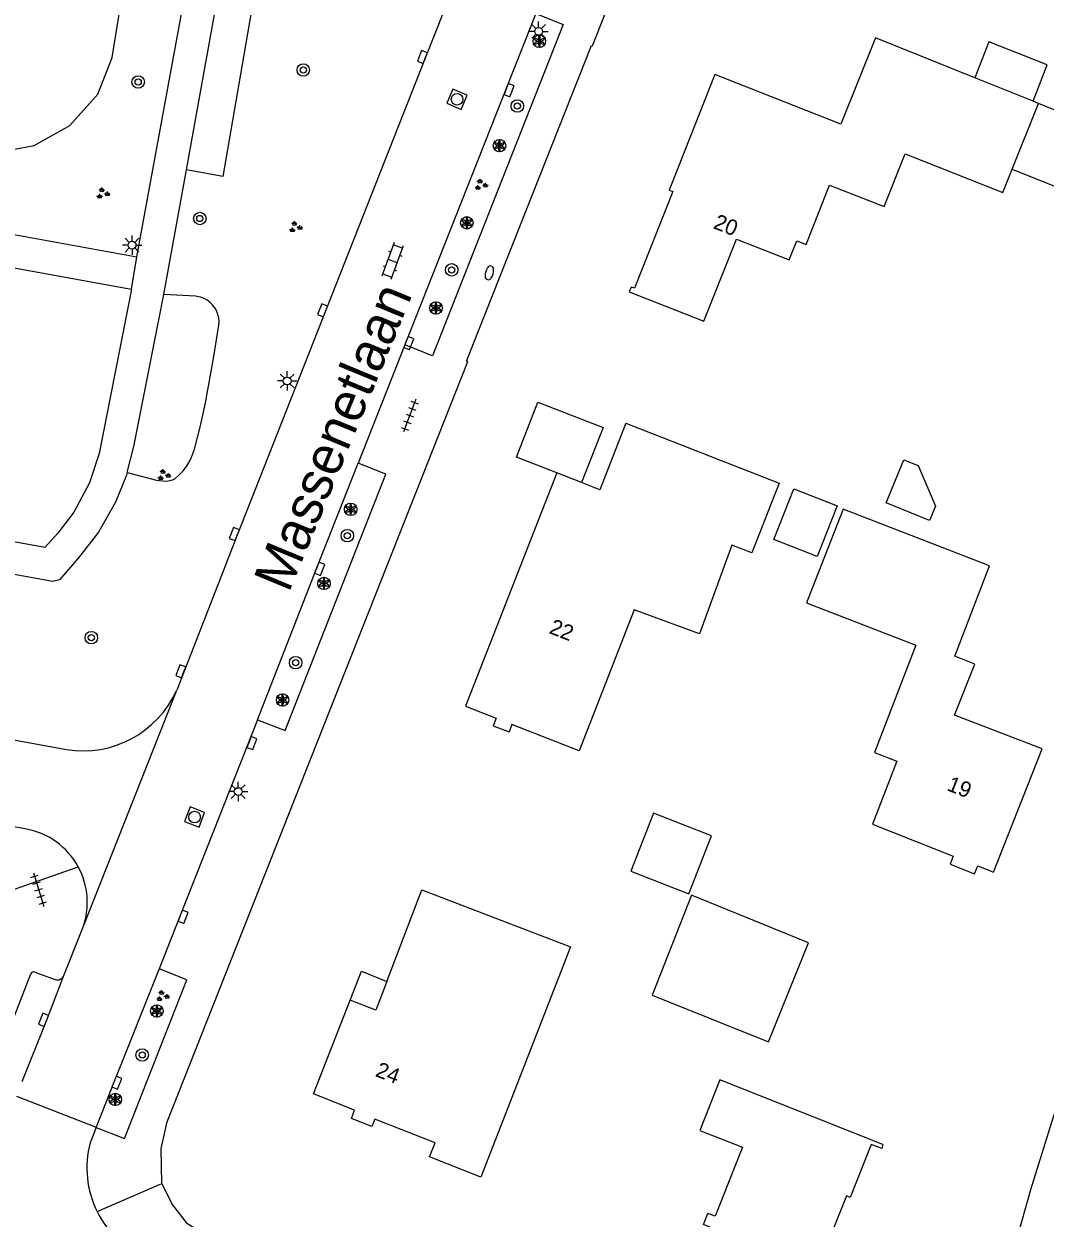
# Model space of a CAD drawing. Extents: x 132999 to 136000, y 398499 to 400501.
# Drawn here: x 133187.6 to 133253.2, y 399125.4 to 399202.1 of the extents above; entities that cross this region are included whole.
import ezdxf

# ---------------------------------------------------------------- set-up
doc = ezdxf.new("R2010")
doc.units = 0
for name, color, linetype in [('gg-anno-huisnummerreeks BGT', 7, 'Continuous'), ('gg-anno-openbare ruimte label', 7, 'Continuous'), ('gg-bbg-gedigitaliseerde bebouwing', 7, 'Continuous'), ('gg-bbg-gedigitaliseerde bijgebouw', 7, 'Continuous'), ('gg-bbg-hoofdgebouw', 7, 'Continuous'), ('gg-bbg-luifel en loopbrug', 7, 'Continuous'), ('gg-bbg-onder overbouw', 7, 'Continuous'), ('gg-bbg-pand overbouw', 7, 'Continuous'), ('gg-bbg-tussenscheiding', 7, 'Continuous'), ('gg-knt-bovenkant onderkant talud', 7, 'Continuous'), ('gg-knt-verharding', 7, 'Continuous'), ('gg-knt-verharding nz', 7, 'Continuous'), ('gt-grn-groengrens', 7, 'Continuous'), ('gt-grn-weggrens', 7, 'Continuous'), ('gt-symb-boom', 7, 'Continuous'), ('gt-symb-brandkraan', 7, 'Continuous'), ('gt-symb-groenvak', 7, 'Continuous'), ('gt-symb-klinker verharding', 7, 'Continuous'), ('gt-symb-kolk', 7, 'Continuous'), ('gt-symb-lichtmast', 7, 'Continuous'), ('gt-symb-rioolschacht', 7, 'Continuous'), ('gt-symb-solitaire heester', 7, 'Continuous'), ('gt-symb-tegel verharding', 7, 'Continuous')]:
    doc.layers.add(name, color=color, linetype=linetype)

# ---------------------------------------------------------------- blocks, each defined once
blk = doc.blocks.new('gt0-BOOM')
at = {"layer": 'gt-symb-boom'}
for radius in [0.4, 0.2]:
    blk.add_circle((0, 0), radius, dxfattribs=at)
blk = doc.blocks.new('gt0-SH')
at = {"layer": 'gt-symb-solitaire heester'}
blk.add_circle((0, 0), 0.4, dxfattribs=at)
for centre, start, end in [((-0.346, 0.2), 270, 30), ((-0.346, -0.2), 330, 90), ((0, 0.4), 210, 330), ((0.346, 0.2), 150, 270), ((0.346, -0.2), 90, 210), ((0, -0.4), 30, 150)]:
    blk.add_arc(centre, 0.4, start, end, dxfattribs=at)
blk = doc.blocks.new('gt0-TEG1')
at = {"layer": 'gt-symb-tegel verharding'}
for p, q in [((-1.125, 0), (1.125, 0)), ((-0.9, -0.25), (-0.9, 0.25)), ((-0.45, -0.25), (-0.45, 0.25)), ((0, -0.25), (0, 0.25)), ((0.45, -0.25), (0.45, 0.25)), ((0.9, -0.25), (0.9, 0.25))]:
    blk.add_line(p, q, dxfattribs=at)
blk = doc.blocks.new('gt0-KOLK')
at = {"layer": 'gt-symb-kolk'}
blk.add_lwpolyline([(0, 0), (0.375, 0), (0.375, 0.4), (-0.375, 0.4), (-0.375, 0), (0, 0)], dxfattribs=at)
blk = doc.blocks.new('gt0-LMAST')
at = {"layer": 'gt-symb-lichtmast'}
for p, q in [((-0.182, 0.173), (-0.447, 0.438)), ((-0.005, 0.246), (-0.005, 0.621)), ((0.172, 0.173), (0.437, 0.438)), ((-0.255, -0.004), (-0.63, -0.004)), ((-0.182, -0.181), (-0.447, -0.446)), ((-0.005, -0.254), (-0.005, -0.629)), ((0.437, -0.446), (0.172, -0.181)), ((0.245, -0.004), (0.62, -0.004))]:
    blk.add_line(p, q, dxfattribs=at)
blk.add_circle((-0.005, -0.004), 0.25, dxfattribs=at)
blk = doc.blocks.new('gt0-GRVAK')
at = {"layer": 'gt-symb-groenvak'}
for p, q in [((-0.11, 0.189), (-0.228, 0.24)), ((-0.182, 0.153), (0.088, 0.153)), ((-0.091, 0.211), (-0.156, 0.322)), ((-0.047, 0.214), (-0.047, 0.393)), ((-0.004, 0.211), (0.061, 0.322)), ((0.015, 0.189), (0.133, 0.24)), ((0.262, -0.052), (0.197, 0.059)), ((0.305, -0.049), (0.305, 0.13)), ((0.349, -0.052), (0.414, 0.059)), ((-0.245, -0.228), (-0.363, -0.177)), ((-0.318, -0.264), (-0.047, -0.264)), ((-0.226, -0.206), (-0.291, -0.095)), ((-0.183, -0.203), (-0.183, -0.024)), ((-0.139, -0.206), (-0.074, -0.095)), ((-0.12, -0.228), (-0.002, -0.177)), ((0.243, -0.074), (0.125, -0.023)), ((0.17, -0.11), (0.441, -0.11)), ((0.368, -0.074), (0.486, -0.023))]:
    blk.add_line(p, q, dxfattribs=at)
blk = doc.blocks.new('gt0-RS')
at = {"layer": 'gt-symb-rioolschacht'}
blk.add_lwpolyline([(-0.5, -0.5), (0.5, -0.5), (0.5, 0.5), (-0.5, 0.5)], close=True, dxfattribs=at)
blk.add_circle((0, 0), 0.375, dxfattribs=at)
blk = doc.blocks.new('gt0-BR')
at = {"layer": 'gt-symb-brandkraan'}
for centre, radius, start, end in [((-0.244, 0), 0.206, 107.56694, 252.43307), ((0.599, -2.664), 3, 106.89205, 107.56694), ((0, -0.691), 0.938, 73.10799, 106.89205), ((-0.599, -2.664), 3, 72.43309, 73.10799), ((0.244, 0), 0.206, 287.56695, 72.43309), ((0.599, 2.664), 3, 252.43307, 253.10797), ((0, 0.691), 0.938, 253.10797, 286.89206), ((-0.599, 2.664), 3, 286.89206, 287.56695)]:
    blk.add_arc(centre, radius, start, end, dxfattribs=at)
blk = doc.blocks.new('gt0-KL1')
at = {"layer": 'gt-symb-klinker verharding'}
for p, q in [((-1.15, 0.3), (1.15, 0.3)), ((-1, -0.3), (-1, 0.3)), ((-0.5, 0.3), (-0.5, 0.45)), ((0, -0.3), (0, 0.3)), ((0.5, 0.3), (0.5, 0.45)), ((1, -0.3), (1, 0.3)), ((-1.15, -0.3), (1.15, -0.3)), ((-0.5, -0.45), (-0.5, -0.3)), ((0.5, -0.45), (0.5, -0.3))]:
    blk.add_line(p, q, dxfattribs=at)

msp = doc.modelspace()

# ---------------------------------------------------------------- linework, layer by layer
at = {"layer": 'gg-bbg-gedigitaliseerde bebouwing'}
for p, q in [((133248.718, 399198.629), (133242.337, 399201.195)), ((133252.46, 399197.125), (133248.718, 399198.629)), ((133252.817, 399196.981), (133252.46, 399197.125))]:
    msp.add_line(p, q, dxfattribs=at)
for points in [[(133226.519, 399184.883), (133231.314, 399182.986), (133233.402, 399188.264), (133236.789, 399186.924), (133237.276, 399188.155), (133237.881, 399187.916), (133239.392, 399191.738), (133242.898, 399190.351), (133244.243, 399193.75), (133250.518, 399191.267), (133251.117, 399192.755)], [(133226.298, 399176.447), (133236.153, 399172.586), (133234.396, 399168.102), (133233.103, 399168.609)], [(133249.67, 399167.28), (133240.268, 399170.905), (133237.901, 399164.886), (133244.931, 399162.176), (133242.27, 399155.274), (133243.714, 399154.717), (133242.152, 399150.667), (133247.329, 399148.615), (133247.13, 399148.11)], [(133233.103, 399168.609), (133231.032, 399162.915), (133226.837, 399164.44)], [(133226.837, 399164.44), (133223.288, 399155.392), (133218.981, 399157.087), (133218.79, 399156.6)], [(133242.81, 399130.09), (133232.342, 399134.253), (133231.048, 399131.001), (133233.784, 399129.913), (133232.028, 399125.487), (133231.57, 399125.67)]]:
    msp.add_lwpolyline(points, dxfattribs=at)
at = {"layer": 'gg-bbg-gedigitaliseerde bijgebouw'}
for points in [[(133251.117, 399192.755), (133259.279, 399189.474), (133260.978, 399193.7), (133252.817, 399196.981)], [(133245.085, 399173.716), (133246.187, 399171.111), (133245.811, 399170.184), (133243.031, 399171.311), (133244.158, 399174.091), (133245.085, 399173.716)], [(133231.794, 399149.918), (133228.07, 399151.377), (133226.61, 399147.653), (133230.335, 399146.194), (133231.794, 399149.918)], [(133230.521, 399146.121), (133227.994, 399139.695), (133235.464, 399136.686), (133238.032, 399143.045), (133230.521, 399146.121)]]:
    msp.add_lwpolyline(points, dxfattribs=at)
at = {"layer": 'gg-bbg-hoofdgebouw'}
msp.add_line((133223.456, 399172.62), (133221.873, 399173.24), dxfattribs=at)
for points in [[(133242.337, 399201.195), (133240.104, 399195.641), (133232.018, 399198.848), (133229.076, 399191.412), (133229.318, 399191.316), (133226.864, 399185.113), (133226.63, 399185.177), (133226.519, 399184.883)], [(133226.298, 399176.447), (133224.62, 399172.164), (133223.456, 399172.62)], [(133221.873, 399173.24), (133216, 399158.25), (133217.96, 399157.49), (133217.77, 399157), (133218.79, 399156.6)], [(133247.13, 399148.11), (133248.71, 399147.49), (133248.91, 399147.99), (133249.92, 399147.59), (133253.05, 399155.51), (133247.42, 399157.68), (133248.72, 399160.95), (133247.43, 399161.47), (133249.67, 399167.28)], [(133210.949, 399140.574), (133213.19, 399146.45), (133222.75, 399142.8), (133216.97, 399128), (133213.68, 399129.3), (133214.04, 399130.21), (133210.16, 399131.73), (133209.98, 399131.26), (133208.66, 399131.77), (133208.87, 399132.31), (133206.23, 399133.34), (133208.58, 399139.36)], [(133242.81, 399130.09), (133242.75, 399129.83), (133242.07, 399130.1), (133240.72, 399126.69), (133240.47, 399126.79), (133237.68, 399119.79), (133238.61, 399119.42), (133238.51, 399119.17), (133230.74, 399122.26), (133231.74, 399124.76), (133231.28, 399124.95), (133231.57, 399125.67)]]:
    msp.add_lwpolyline(points, dxfattribs=at)
at = {"layer": 'gg-bbg-luifel en loopbrug'}
for points in [[(133252.46, 399197.125), (133253.373, 399199.461), (133249.617, 399200.93), (133248.718, 399198.629)], [(133221.873, 399173.24), (133219.266, 399174.261), (133220.652, 399177.8), (133224.842, 399176.158), (133223.456, 399172.62)], [(133237.084, 399172.221), (133239.877, 399171.127), (133238.601, 399167.868), (133235.807, 399168.962), (133237.084, 399172.221)]]:
    msp.add_lwpolyline(points, dxfattribs=at)
at = {"layer": 'gg-bbg-onder overbouw'}
msp.add_lwpolyline([(133210.949, 399140.574), (133210.225, 399138.718), (133208.58, 399139.36)], dxfattribs=at)
at = {"layer": 'gg-bbg-pand overbouw'}
msp.add_lwpolyline([(133208.58, 399139.36), (133209.32, 399141.23), (133210.949, 399140.574)], dxfattribs=at)
at = {"layer": 'gg-bbg-tussenscheiding'}
msp.add_line((133251.117, 399192.755), (133252.817, 399196.981), dxfattribs=at)
at = {"layer": 'gg-knt-bovenkant onderkant talud'}
msp.add_lwpolyline([(133135.268, 399205.758), (133135.371, 399203.834), (133136.816, 399202.288), (133138.814, 399201.239), (133182.277, 399192.877), (133185.472, 399193.763), (133188.275, 399194.279), (133190.575, 399195.561), (133192.374, 399197.578), (133193.296, 399199.94), (133195.739, 399215.021), (133194.908, 399217.162), (133193.374, 399218.626), (133191.38, 399219.27), (133139.008, 399229.253), (133135.268, 399205.758)], dxfattribs=at)
at = {"layer": 'gg-knt-verharding'}
for p, q in [((133194.869, 399187.131), (133201.016, 399220.619)), ((133198.058, 399192.721), (133202.663, 399218.235)), ((133220.515, 399202.757), (133212.095, 399181.471)), ((133130.772, 399198.776), (133194.869, 399187.131)), ((133196.613, 399184.716), (133198.058, 399192.721)), ((133165.799, 399190.258), (133194.53, 399185.044)), ((133212.095, 399181.471), (133209.089, 399173.862)), ((133187.709, 399150.373), (133142.899, 399158.497)), ((133190.188, 399140.949), (133191.411, 399144.022)), ((133185.879, 399135.457), (133188.071, 399141.052)), ((133188.322, 399141.177), (133189.624, 399140.698)), ((133187.137, 399133.19), (133192.271, 399131.204)), ((133192.265, 399131.19), (133191.881, 399130.2)), ((133192.271, 399131.204), (133192.265, 399131.19))]:
    msp.add_line(p, q, dxfattribs=at)
for points in [[(133196.488, 399127.59), (133196.434, 399129.828), (133196.816, 399131.546), (133216.153, 399180.394), (133216.067, 399180.428), (133224.08, 399200.71), (133224.158, 399200.679), (133235.167, 399228.626), (133235.787, 399230.162), (133236.398, 399231.29), (133237.233, 399232.17), (133238.099, 399232.84)], [(133220.259, 399217.185), (133213.411, 399199.893), (133201.327, 399169.241), (133197.437, 399159.284)], [(133300.04, 399203.385), (133296.8, 399199.14), (133291.92, 399193.13), (133281.979, 399182.177), (133279.045, 399178.694), (133277.628, 399176.911), (133274.897, 399173.265), (133272.123, 399169.326), (133270.702, 399167.22), (133267.972, 399162.935), (133265.38, 399158.564), (133264.146, 399156.343), (133262.982, 399154.084), (133260.89, 399149.731), (133258.906, 399145.328), (133257.046, 399140.871), (133255.326, 399136.358), (133253.743, 399131.795), (133252.296, 399127.187), (133250.986, 399122.538), (133249.813, 399117.853), (133248.709, 399113.116), (133247.908, 399110.83)], [(133220.515, 399202.757), (133222.276, 399202.053), (133213.876, 399180.767), (133212.095, 399181.471)], [(133194.53, 399185.044), (133192.448, 399174.488), (133191.832, 399172.609), (133190.819, 399170.728), (133189.792, 399169.367), (133188.972, 399168.462), (133155.625, 399174.52)], [(133194.259, 399173.266), (133194.69, 399174.943), (133196.613, 399184.716)], [(133194.259, 399173.266), (133194.216, 399173.098), (133193.514, 399171.366), (133192.414, 399169.433), (133191.131, 399167.787), (133189.917, 399166.384), (133189.484, 399166.274), (133155.259, 399172.467)], [(133202.638, 399157.375), (133204.404, 399156.689), (133210.873, 399173.157), (133209.089, 399173.862)], [(133202.638, 399157.375), (133206.438, 399167.153), (133209.089, 399173.862)], [(133174.284, 399158.401), (133184.829, 399156.484), (133190.353, 399155.465)], [(133202.638, 399157.375), (133197.671, 399144.8), (133196.302, 399141.376)], [(133192.265, 399131.19), (133194.078, 399130.486), (133198.083, 399140.664), (133196.302, 399141.376)], [(133196.302, 399141.376), (133193.41, 399134.14), (133192.271, 399131.204)], [(133199.513, 399124.118), (133198.129, 399125), (133197.178, 399126.237), (133196.488, 399127.59)]]:
    msp.add_lwpolyline(points, dxfattribs=at)
for centre, radius, start, end in [((133191.411, 399161.983), 6.603, 260.78309, 335.87532), ((133186.896, 399145.645), 4.797, 28.45746, 80.24783), ((133186.898, 399145.645), 4.796, 340.22192, 28.46788), ((133188.247, 399141.013), 0.18, 65.46959, 167.47775), ((133189.776, 399141.116), 0.445, 250.07943, 337.90209), ((133197.891, 399128.573), 6.226, 164.85369, 206.64708), ((133197.893, 399128.575), 6.229, 206.65376, 248.42045)]:
    msp.add_arc(centre, radius, start, end, dxfattribs=at)
at = {"layer": 'gg-knt-verharding nz'}
msp.add_lwpolyline([(133187.509, 399134.14), (133189.064, 399138.034), (133190.188, 399140.949)], dxfattribs=at)
at = {"layer": 'gt-grn-groengrens'}
for points in [[(133204.863, 399218.11), (133200.397, 399192.299), (133198.058, 399192.721)], [(133194.259, 399173.266), (133196.143, 399172.78), (133196.341, 399172.747), (133196.78, 399172.722), (133197.017, 399172.748), (133197.227, 399172.817), (133197.313, 399172.873), (133197.597, 399173.122), (133197.844, 399173.379), (133198.058, 399173.649), (133198.241, 399173.937), (133198.397, 399174.249), (133198.585, 399174.773), (133198.951, 399176.191), (133199.288, 399177.756), (133199.827, 399180.713), (133200.152, 399182.73), (133200.164, 399182.966), (133200.142, 399183.202), (133200.048, 399183.544), (133199.946, 399183.758), (133199.739, 399184.046), (133199.598, 399184.187), (133199.405, 399184.334), (133199.192, 399184.451), (133198.965, 399184.537), (133198.648, 399184.598), (133196.613, 399184.716)]]:
    msp.add_lwpolyline(points, dxfattribs=at)
at = {"layer": 'gt-grn-weggrens'}
for p, q in [((133194.53, 399185.044), (133194.869, 399187.131)), ((133191.411, 399144.022), (133197.437, 399159.284)), ((133187.008, 399146.493), (133191.114, 399147.931)), ((133192.326, 399125.781), (133196.488, 399127.59))]:
    msp.add_line(p, q, dxfattribs=at)

# ---------------------------------------------------------------- block references
at = {"layer": 'gt-symb-boom'}
for p in [(133205.569, 399199.129), (133194.96, 399198.357), (133219.321, 399196.822), (133198.921, 399189.589), (133215.106, 399186.288), (133208.404, 399169.212), (133191.95, 399162.657), (133205.086, 399161.051), (133195.222, 399135.843)]:
    msp.add_blockref('gt0-BOOM', p, dxfattribs=at)
at = {"layer": 'gt-symb-brandkraan', "rotation": -105.99971098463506}
msp.add_blockref('gt0-BR', (133217.529, 399186.099), dxfattribs=at)
at = {"layer": 'gt-symb-groenvak'}
for p in [(133216.976, 399191.751), (133192.677, 399191.194), (133205.055, 399189.031), (133196.599, 399173.101), (133196.516, 399139.628)]:
    msp.add_blockref('gt0-GRVAK', p, dxfattribs=at)
at = {"layer": 'gt-symb-klinker verharding', "rotation": -110.24750150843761}
msp.add_blockref('gt0-KL1', (133211.305, 399186.863), dxfattribs=at)
at = {"layer": 'gt-symb-kolk'}
for p, rotation in [((133213.411, 399199.893), 68.50129595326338), ((133218.607, 399197.908), -111.48073029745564), ((133206.999, 399183.616), 68.4683073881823), ((133212.169, 399181.659), -111.61860065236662), ((133201.327, 399169.241), 68.65715076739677), ((133206.438, 399167.153), -111.5496669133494), ((133197.883, 399160.429), 68.71857507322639), ((133202.087, 399155.958), -111.23797069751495), ((133197.671, 399144.8), -111.5931220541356), ((133189.064, 399138.034), 68.23305548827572), ((133193.41, 399134.14), -111.7849258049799)]:
    msp.add_blockref('gt0-KOLK', p, dxfattribs=dict(at, rotation=rotation))
at = {"layer": 'gt-symb-lichtmast'}
for p in [(133220.697, 399201.619), (133194.576, 399187.883), (133204.541, 399179.158), (133201.394, 399152.774)]:
    msp.add_blockref('gt0-LMAST', p, dxfattribs=at)
at = {"layer": 'gt-symb-rioolschacht'}
for p, rotation in [((133215.452, 399197.25), -113.36600382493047), ((133198.586, 399151.132), 68.78751757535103)]:
    msp.add_blockref('gt0-RS', p, dxfattribs=dict(at, rotation=rotation))
at = {"layer": 'gt-symb-solitaire heester'}
for p in [(133220.741, 399200.973), (133218.177, 399194.269), (133216.082, 399189.309), (133214.096, 399183.842), (133208.616, 399170.904), (133206.903, 399166.144), (133204.24, 399158.652), (133196.162, 399138.67), (133193.492, 399132.99)]:
    msp.add_blockref('gt0-SH', p, dxfattribs=at)
at = {"layer": 'gt-symb-tegel verharding'}
for p, rotation in [((133212.409, 399176.93), -110.2475015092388), ((133188.57, 399146.47), -72.96046487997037)]:
    msp.add_blockref('gt0-TEG1', p, dxfattribs=dict(at, rotation=rotation))

# ---------------------------------------------------------------- texts
at = {"layer": 'gg-anno-huisnummerreeks BGT'}
for s, rotation, p in [('20', 338.4, (133231.86, 399188.979)), ('22', 338.6, (133221.309, 399162.964)), ('19', 338.4, (133246.871, 399152.871)), ('24', 338.7, (133210.143, 399134.502))]:
    msp.add_text(s, height=1, rotation=rotation, dxfattribs=at).set_placement(p)
at = {"layer": 'gg-anno-openbare ruimte label'}
msp.add_text('Massenetlaan', height=2.5, rotation=67.5, dxfattribs=at).set_placement((133204.637, 399165.487))

doc.saveas('drawing.dxf')
